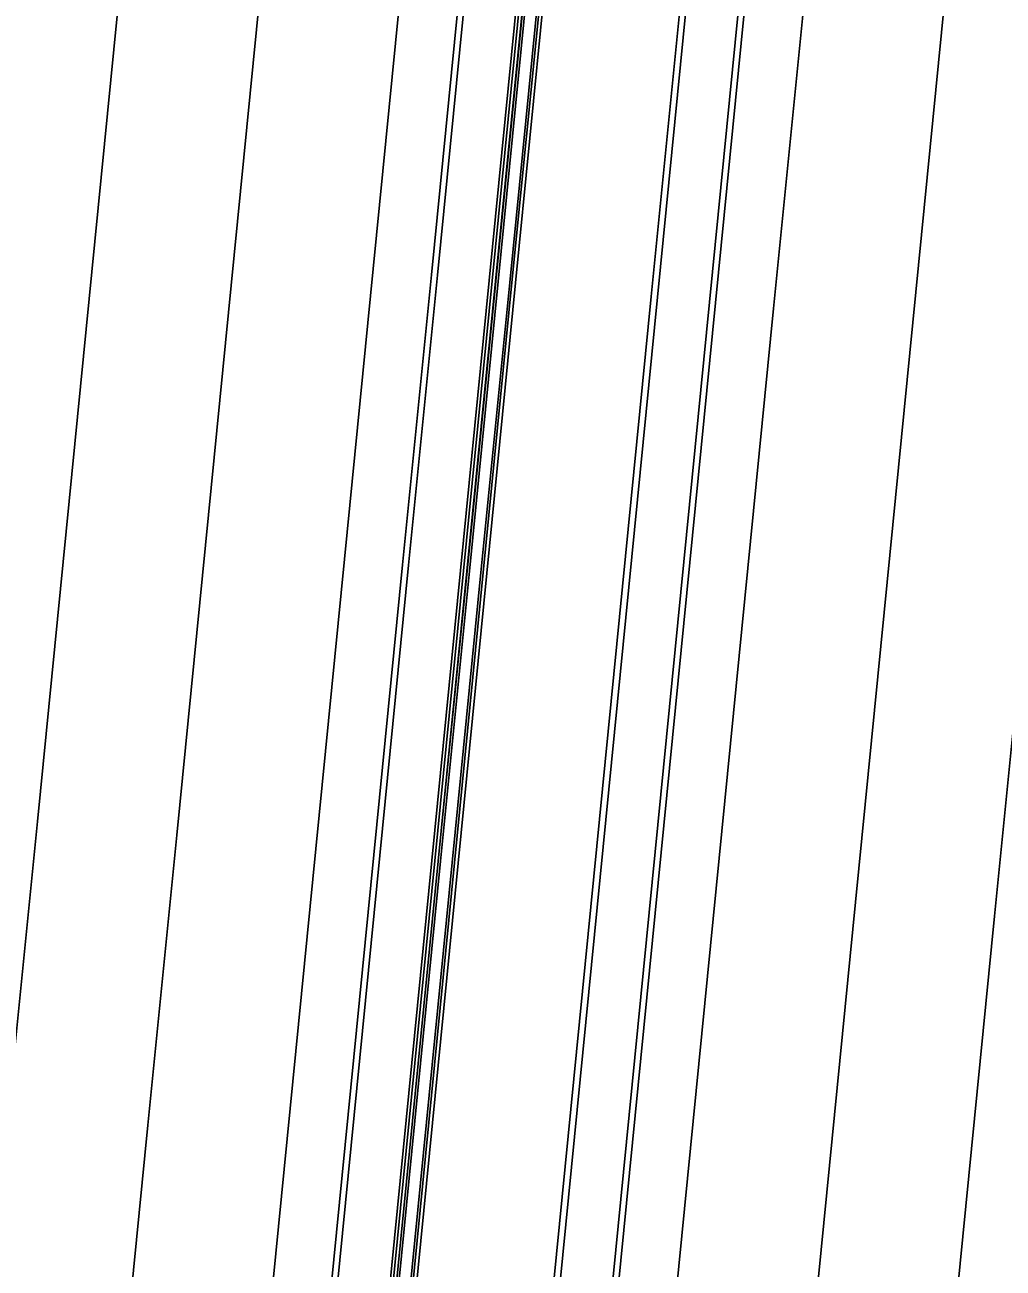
# Model space of a CAD drawing. Extents: x 1797478 to 1808916, y 246529 to 250952.
# Drawn here: x 1797698.1 to 1797782, y 247869.1 to 247975.8 of the extents above; entities that cross this region are included whole.
import ezdxf

# ---------------------------------------------------------------- set-up
doc = ezdxf.new("R2010")
doc.units = 0
for name, color, linetype in [('1', 7, 'Continuous'), ('DRAINAGE', 7, 'Continuous'), ('EDPV-LINE', 7, 'Continuous'), ('SHDR-UPAV', 7, 'Continuous')]:
    doc.layers.add(name, color=color, linetype=linetype)

msp = doc.modelspace()

# ---------------------------------------------------------------- linework, layer by layer
for points in [[(1797736.01, 247685.66), (1797737.69, 247702.63), (1797740.15, 247727.51), (1797742.61, 247752.39), (1797745.07, 247777.27), (1797747.53, 247802.14), (1797750, 247827.02), (1797752.46, 247851.9), (1797754.92, 247876.78), (1797757.38, 247901.66), (1797759.84, 247926.54), (1797762.3, 247951.42), (1797764.77, 247976.29), (1797767.15, 248000.42), (1797767.23, 248001.17), (1797769.69, 248026.05), (1797769.91, 248028.31), (1797772.15, 248050.93), (1797774.33, 248072.93)], [(1797736.01, 247685.66), (1797737.69, 247702.63), (1797740.15, 247727.51), (1797742.61, 247752.39), (1797745.07, 247777.27), (1797747.53, 247802.14), (1797750, 247827.02), (1797752.46, 247851.9), (1797754.92, 247876.78), (1797757.38, 247901.66), (1797759.84, 247926.54), (1797762.3, 247951.42), (1797764.77, 247976.29), (1797767.15, 248000.42), (1797767.23, 248001.17), (1797769.69, 248026.05), (1797769.91, 248028.31), (1797772.15, 248050.93), (1797774.33, 248072.93)], [(1797736.01, 247685.66), (1797737.69, 247702.63), (1797740.15, 247727.51), (1797742.61, 247752.39), (1797745.07, 247777.27), (1797747.53, 247802.14), (1797750, 247827.02), (1797752.46, 247851.9), (1797754.92, 247876.78), (1797757.38, 247901.66), (1797759.84, 247926.54), (1797762.3, 247951.42), (1797764.77, 247976.29), (1797767.15, 248000.42), (1797767.23, 248001.17), (1797769.69, 248026.05), (1797769.91, 248028.31), (1797772.15, 248050.93), (1797774.33, 248072.93)], [(1797736.01, 247685.66), (1797737.69, 247702.63), (1797740.15, 247727.51), (1797742.61, 247752.39), (1797745.07, 247777.27), (1797747.53, 247802.14), (1797750, 247827.02), (1797752.46, 247851.9), (1797754.92, 247876.78), (1797757.38, 247901.66), (1797759.84, 247926.54), (1797762.3, 247951.42), (1797764.77, 247976.29), (1797767.15, 248000.42), (1797767.23, 248001.17), (1797769.69, 248026.05), (1797769.91, 248028.31), (1797772.15, 248050.93), (1797774.33, 248072.93)], [(1797736.01, 247685.66), (1797737.69, 247702.63), (1797740.15, 247727.51), (1797742.61, 247752.39), (1797745.07, 247777.27), (1797747.53, 247802.14), (1797750, 247827.02), (1797752.46, 247851.9), (1797754.92, 247876.78), (1797757.38, 247901.66), (1797759.84, 247926.54), (1797762.3, 247951.42), (1797764.77, 247976.29), (1797767.15, 248000.42), (1797767.23, 248001.17), (1797769.69, 248026.05), (1797769.91, 248028.31), (1797772.15, 248050.93), (1797774.33, 248072.93)], [(1797747.95, 247684.48), (1797749.63, 247701.45), (1797752.09, 247726.33), (1797754.55, 247751.21), (1797757.01, 247776.08), (1797759.48, 247800.96), (1797761.94, 247825.84), (1797764.4, 247850.72), (1797766.86, 247875.6), (1797769.32, 247900.48), (1797771.78, 247925.35), (1797774.25, 247950.23), (1797776.71, 247975.11), (1797779.09, 247999.23), (1797779.17, 247999.99), (1797781.63, 248024.87), (1797781.85, 248027.13), (1797784.09, 248049.75), (1797786.27, 248071.75)], [(1797747.95, 247684.48), (1797749.63, 247701.45), (1797752.09, 247726.33), (1797754.55, 247751.21), (1797757.01, 247776.08), (1797759.48, 247800.96), (1797761.94, 247825.84), (1797764.4, 247850.72), (1797766.86, 247875.6), (1797769.32, 247900.48), (1797771.78, 247925.35), (1797774.25, 247950.23), (1797776.71, 247975.11), (1797779.09, 247999.23), (1797779.17, 247999.99), (1797781.63, 248024.87), (1797781.85, 248027.13), (1797784.09, 248049.75), (1797786.27, 248071.75)], [(1797747.95, 247684.48), (1797749.63, 247701.45), (1797752.09, 247726.33), (1797754.55, 247751.21), (1797757.01, 247776.08), (1797759.48, 247800.96), (1797761.94, 247825.84), (1797764.4, 247850.72), (1797766.86, 247875.6), (1797769.32, 247900.48), (1797771.78, 247925.35), (1797774.25, 247950.23), (1797776.71, 247975.11), (1797779.09, 247999.23), (1797779.17, 247999.99), (1797781.63, 248024.87), (1797781.85, 248027.13), (1797784.09, 248049.75), (1797786.27, 248071.75)], [(1797747.95, 247684.48), (1797749.63, 247701.45), (1797752.09, 247726.33), (1797754.55, 247751.21), (1797757.01, 247776.08), (1797759.48, 247800.96), (1797761.94, 247825.84), (1797764.4, 247850.72), (1797766.86, 247875.6), (1797769.32, 247900.48), (1797771.78, 247925.35), (1797774.25, 247950.23), (1797776.71, 247975.11), (1797779.09, 247999.23), (1797779.17, 247999.99), (1797781.63, 248024.87), (1797781.85, 248027.13), (1797784.09, 248049.75), (1797786.27, 248071.75)], [(1797759.89, 247683.3), (1797761.57, 247700.27), (1797764.03, 247725.15), (1797766.49, 247750.02), (1797768.96, 247774.9), (1797771.42, 247799.78), (1797773.88, 247824.66), (1797776.34, 247849.54), (1797778.8, 247874.42), (1797781.26, 247899.29), (1797783.73, 247924.17), (1797786.19, 247949.05), (1797788.65, 247973.93), (1797791.04, 247998.05), (1797791.11, 247998.81), (1797793.57, 248023.69), (1797793.8, 248025.95), (1797796.03, 248048.57), (1797798.21, 248070.57)], [(1797677.01, 247683.51), (1797677.79, 247691.42), (1797679.47, 247708.39), (1797681.93, 247733.27), (1797684.39, 247758.15), (1797686.86, 247783.03), (1797689.32, 247807.9), (1797691.78, 247832.78), (1797694.24, 247857.66), (1797696.7, 247882.54), (1797699.16, 247907.42), (1797701.63, 247932.3), (1797704.09, 247957.18), (1797706.55, 247982.05), (1797708.94, 248006.18), (1797709.01, 248006.93), (1797711.47, 248031.81), (1797711.7, 248034.07), (1797713.93, 248056.69)], [(1797688.95, 247682.33), (1797689.73, 247690.24), (1797691.41, 247707.21), (1797693.87, 247732.09), (1797696.34, 247756.97), (1797698.8, 247781.84), (1797701.26, 247806.72), (1797703.72, 247831.6), (1797706.18, 247856.48), (1797708.64, 247881.36), (1797711.11, 247906.24), (1797713.57, 247931.12), (1797716.03, 247955.99), (1797718.49, 247980.87), (1797720.88, 248004.99), (1797720.95, 248005.75), (1797723.41, 248030.63), (1797723.64, 248032.89), (1797725.88, 248055.51)], [(1797688.95, 247682.33), (1797689.73, 247690.24), (1797691.41, 247707.21), (1797693.87, 247732.09), (1797696.34, 247756.97), (1797698.8, 247781.84), (1797701.26, 247806.72), (1797703.72, 247831.6), (1797706.18, 247856.48), (1797708.64, 247881.36), (1797711.11, 247906.24), (1797713.57, 247931.12), (1797716.03, 247955.99), (1797718.49, 247980.87), (1797720.88, 248004.99), (1797720.95, 248005.75), (1797723.41, 248030.63), (1797723.64, 248032.89), (1797725.88, 248055.51)], [(1797688.95, 247682.33), (1797689.73, 247690.24), (1797691.41, 247707.21), (1797693.87, 247732.09), (1797696.34, 247756.97), (1797698.8, 247781.84), (1797701.26, 247806.72), (1797703.72, 247831.6), (1797706.18, 247856.48), (1797708.64, 247881.36), (1797711.11, 247906.24), (1797713.57, 247931.12), (1797716.03, 247955.99), (1797718.49, 247980.87), (1797720.88, 248004.99), (1797720.95, 248005.75), (1797723.41, 248030.63), (1797723.64, 248032.89), (1797725.88, 248055.51)], [(1797688.95, 247682.33), (1797689.73, 247690.24), (1797691.41, 247707.21), (1797693.87, 247732.09), (1797696.34, 247756.97), (1797698.8, 247781.84), (1797701.26, 247806.72), (1797703.72, 247831.6), (1797706.18, 247856.48), (1797708.64, 247881.36), (1797711.11, 247906.24), (1797713.57, 247931.12), (1797716.03, 247955.99), (1797718.49, 247980.87), (1797720.88, 248004.99), (1797720.95, 248005.75), (1797723.41, 248030.63), (1797723.64, 248032.89), (1797725.88, 248055.51)], [(1797700.89, 247681.15), (1797701.68, 247689.06), (1797703.35, 247706.03), (1797705.82, 247730.91), (1797708.28, 247755.78), (1797710.74, 247780.66), (1797713.2, 247805.54), (1797715.66, 247830.42), (1797718.12, 247855.3), (1797720.59, 247880.18), (1797723.05, 247905.06), (1797725.51, 247929.93), (1797727.97, 247954.81), (1797730.43, 247979.69), (1797732.82, 248003.81), (1797732.89, 248004.57), (1797735.36, 248029.45), (1797735.58, 248031.71), (1797737.82, 248054.33)], [(1797700.89, 247681.15), (1797701.68, 247689.06), (1797703.35, 247706.03), (1797705.82, 247730.91), (1797708.28, 247755.78), (1797710.74, 247780.66), (1797713.2, 247805.54), (1797715.66, 247830.42), (1797718.12, 247855.3), (1797720.59, 247880.18), (1797723.05, 247905.06), (1797725.51, 247929.93), (1797727.97, 247954.81), (1797730.43, 247979.69), (1797732.82, 248003.81), (1797732.89, 248004.57), (1797735.36, 248029.45), (1797735.58, 248031.71), (1797737.82, 248054.33)], [(1797700.89, 247681.15), (1797701.68, 247689.06), (1797703.35, 247706.03), (1797705.82, 247730.91), (1797708.28, 247755.78), (1797710.74, 247780.66), (1797713.2, 247805.54), (1797715.66, 247830.42), (1797718.12, 247855.3), (1797720.59, 247880.18), (1797723.05, 247905.06), (1797725.51, 247929.93), (1797727.97, 247954.81), (1797730.43, 247979.69), (1797732.82, 248003.81), (1797732.89, 248004.57), (1797735.36, 248029.45), (1797735.58, 248031.71), (1797737.82, 248054.33)], [(1797700.89, 247681.15), (1797701.68, 247689.06), (1797703.35, 247706.03), (1797705.82, 247730.91), (1797708.28, 247755.78), (1797710.74, 247780.66), (1797713.2, 247805.54), (1797715.66, 247830.42), (1797718.12, 247855.3), (1797720.59, 247880.18), (1797723.05, 247905.06), (1797725.51, 247929.93), (1797727.97, 247954.81), (1797730.43, 247979.69), (1797732.82, 248003.81), (1797732.89, 248004.57), (1797735.36, 248029.45), (1797735.58, 248031.71), (1797737.82, 248054.33)], [(1797705.87, 247680.66), (1797706.65, 247688.57), (1797708.33, 247705.53), (1797710.79, 247730.41), (1797713.25, 247755.29), (1797715.72, 247780.17), (1797718.18, 247805.05), (1797720.64, 247829.93), (1797723.1, 247854.81), (1797725.56, 247879.68), (1797728.02, 247904.56), (1797730.49, 247929.44), (1797732.95, 247954.32), (1797735.41, 247979.2), (1797737.8, 248003.32), (1797737.87, 248004.08), (1797740.33, 248028.96), (1797740.56, 248031.22), (1797742.79, 248053.83)], [(1797706.39, 247680.6), (1797707.17, 247688.52), (1797708.85, 247705.48), (1797711.31, 247730.36), (1797713.77, 247755.24), (1797716.23, 247780.12), (1797718.7, 247805), (1797721.16, 247829.88), (1797723.62, 247854.75), (1797726.08, 247879.63), (1797728.54, 247904.51), (1797731, 247929.39), (1797733.47, 247954.27), (1797735.93, 247979.15), (1797738.31, 248003.27), (1797738.39, 248004.03), (1797740.85, 248028.9), (1797741.07, 248031.16), (1797743.31, 248053.78)], [(1797711.09, 247680.14), (1797711.88, 247688.05), (1797713.56, 247705.02), (1797716.02, 247729.9), (1797718.48, 247754.77), (1797720.94, 247779.65), (1797723.4, 247804.53), (1797725.86, 247829.41), (1797728.33, 247854.29), (1797730.79, 247879.17), (1797733.25, 247904.05), (1797735.71, 247928.92), (1797738.17, 247953.8), (1797740.63, 247978.68), (1797743.02, 248002.8), (1797743.1, 248003.56), (1797745.56, 248028.44), (1797745.78, 248030.7), (1797748.02, 248053.32)], [(1797711.38, 247680.11), (1797712.17, 247688.02), (1797713.85, 247704.99), (1797716.31, 247729.87), (1797718.77, 247754.75), (1797721.23, 247779.62), (1797723.69, 247804.5), (1797726.15, 247829.38), (1797728.62, 247854.26), (1797731.08, 247879.14), (1797733.54, 247904.02), (1797736, 247928.9), (1797738.46, 247953.77), (1797740.92, 247978.65), (1797743.31, 248002.77), (1797743.39, 248003.53), (1797745.85, 248028.41), (1797746.07, 248030.67), (1797748.31, 248053.29)], [(1797711.39, 247680.11), (1797712.18, 247688.02), (1797713.85, 247704.99), (1797716.32, 247729.87), (1797718.78, 247754.75), (1797721.24, 247779.62), (1797723.7, 247804.5), (1797726.16, 247829.38), (1797728.62, 247854.26), (1797731.09, 247879.14), (1797733.55, 247904.02), (1797736.01, 247928.89), (1797738.47, 247953.77), (1797740.93, 247978.65), (1797743.32, 248002.77), (1797743.39, 248003.53), (1797745.86, 248028.41), (1797746.08, 248030.67), (1797748.32, 248053.29)], [(1797711.59, 247680.09), (1797712.37, 247688), (1797714.05, 247704.97), (1797716.52, 247729.85), (1797718.98, 247754.73), (1797721.44, 247779.6), (1797723.9, 247804.48), (1797726.36, 247829.36), (1797728.82, 247854.24), (1797731.29, 247879.12), (1797733.75, 247904), (1797736.21, 247928.88), (1797738.67, 247953.75), (1797741.13, 247978.63), (1797743.52, 248002.75), (1797743.59, 248003.51), (1797746.06, 248028.39), (1797746.28, 248030.65), (1797748.52, 248053.27)], [(1797712.59, 247679.99), (1797713.37, 247687.9), (1797715.05, 247704.87), (1797717.51, 247729.75), (1797719.97, 247754.63), (1797722.43, 247779.51), (1797724.9, 247804.38), (1797727.36, 247829.26), (1797729.82, 247854.14), (1797732.28, 247879.02), (1797734.74, 247903.9), (1797737.2, 247928.78), (1797739.67, 247953.66), (1797742.13, 247978.53), (1797744.51, 248002.66), (1797744.59, 248003.41), (1797747.05, 248028.29), (1797747.27, 248030.55), (1797749.51, 248053.17)], [(1797712.79, 247679.97), (1797713.57, 247687.88), (1797715.25, 247704.85), (1797717.71, 247729.73), (1797720.17, 247754.61), (1797722.63, 247779.49), (1797725.09, 247804.36), (1797727.56, 247829.24), (1797730.02, 247854.12), (1797732.48, 247879), (1797734.94, 247903.88), (1797737.4, 247928.76), (1797739.86, 247953.64), (1797742.33, 247978.51), (1797744.71, 248002.64), (1797744.79, 248003.39), (1797747.25, 248028.27), (1797747.47, 248030.53), (1797749.71, 248053.15)], [(1797713.08, 247679.94), (1797713.87, 247687.85), (1797715.55, 247704.82), (1797718.01, 247729.7), (1797720.47, 247754.58), (1797722.93, 247779.46), (1797725.39, 247804.33), (1797727.85, 247829.21), (1797730.32, 247854.09), (1797732.78, 247878.97), (1797735.24, 247903.85), (1797737.7, 247928.73), (1797740.16, 247953.61), (1797742.62, 247978.48), (1797745.01, 248002.61), (1797745.09, 248003.36), (1797747.55, 248028.24), (1797747.77, 248030.5), (1797750.01, 248053.12)], [(1797725.52, 247686.7), (1797727.2, 247703.67), (1797729.66, 247728.55), (1797732.12, 247753.42), (1797734.58, 247778.3), (1797737.04, 247803.18), (1797739.51, 247828.06), (1797741.97, 247852.94), (1797744.43, 247877.82), (1797746.89, 247902.7), (1797749.35, 247927.57), (1797751.81, 247952.45), (1797754.28, 247977.33), (1797756.66, 248001.45), (1797756.74, 248002.21), (1797759.2, 248027.09), (1797759.42, 248029.35), (1797761.66, 248051.97)], [(1797730.51, 247686.21), (1797732.19, 247703.17), (1797734.65, 247728.05), (1797737.12, 247752.93), (1797739.58, 247777.81), (1797742.04, 247802.69), (1797744.5, 247827.57), (1797746.96, 247852.44), (1797749.42, 247877.32), (1797751.89, 247902.2), (1797754.35, 247927.08), (1797756.81, 247951.96), (1797759.27, 247976.84), (1797761.66, 248000.96), (1797761.73, 248001.72), (1797764.19, 248026.59), (1797764.42, 248028.85), (1797766.66, 248051.47)], [(1797731.03, 247686.16), (1797732.71, 247703.12), (1797735.17, 247728), (1797737.63, 247752.88), (1797740.1, 247777.76), (1797742.56, 247802.64), (1797745.02, 247827.51), (1797747.48, 247852.39), (1797749.94, 247877.27), (1797752.4, 247902.15), (1797754.87, 247927.03), (1797757.33, 247951.91), (1797759.79, 247976.79), (1797762.18, 248000.91), (1797762.25, 248001.66), (1797764.71, 248026.54), (1797764.94, 248028.8), (1797767.17, 248051.42)], [(1797759.89, 247683.3), (1797761.57, 247700.27), (1797764.03, 247725.15), (1797766.49, 247750.02), (1797768.96, 247774.9), (1797771.42, 247799.78), (1797773.88, 247824.66), (1797776.34, 247849.54), (1797778.8, 247874.42), (1797781.26, 247899.29), (1797783.73, 247924.17), (1797786.19, 247949.05), (1797788.65, 247973.93)]]:
    msp.add_lwpolyline(points)
at = {"layer": '1'}
for points in [[(1797747.95, 247684.48), (1797749.63, 247701.45), (1797752.09, 247726.33), (1797754.55, 247751.21), (1797757.01, 247776.08), (1797759.48, 247800.96), (1797761.94, 247825.84), (1797764.4, 247850.72), (1797766.86, 247875.6), (1797769.32, 247900.48), (1797771.78, 247925.35), (1797774.25, 247950.23), (1797776.71, 247975.11), (1797779.09, 247999.23), (1797779.17, 247999.99), (1797781.63, 248024.87), (1797781.85, 248027.13), (1797784.09, 248049.75), (1797786.27, 248071.75)], [(1797688.95, 247682.33), (1797689.73, 247690.24), (1797691.41, 247707.21), (1797693.87, 247732.09), (1797696.34, 247756.97), (1797698.8, 247781.84), (1797701.26, 247806.72), (1797703.72, 247831.6), (1797706.18, 247856.48), (1797708.64, 247881.36), (1797711.11, 247906.24), (1797713.57, 247931.12), (1797716.03, 247955.99), (1797718.49, 247980.87), (1797720.88, 248004.99), (1797720.95, 248005.75), (1797723.41, 248030.63), (1797723.64, 248032.89), (1797725.88, 248055.51)]]:
    msp.add_lwpolyline(points, dxfattribs=at)
at = {"layer": 'DRAINAGE'}
for points in [[(1797711.09, 247680.14), (1797711.88, 247688.05), (1797713.56, 247705.02), (1797716.02, 247729.9), (1797718.48, 247754.77), (1797720.94, 247779.65), (1797723.4, 247804.53), (1797725.86, 247829.41), (1797728.33, 247854.29), (1797730.79, 247879.17), (1797733.25, 247904.05), (1797735.71, 247928.92), (1797738.17, 247953.8), (1797740.63, 247978.68), (1797743.02, 248002.8), (1797743.1, 248003.56), (1797745.56, 248028.44), (1797745.78, 248030.7), (1797748.02, 248053.32)], [(1797713.08, 247679.94), (1797713.87, 247687.85), (1797715.55, 247704.82), (1797718.01, 247729.7), (1797720.47, 247754.58), (1797722.93, 247779.46), (1797725.39, 247804.33), (1797727.85, 247829.21), (1797730.32, 247854.09), (1797732.78, 247878.97), (1797735.24, 247903.85), (1797737.7, 247928.73), (1797740.16, 247953.61), (1797742.62, 247978.48), (1797745.01, 248002.61), (1797745.09, 248003.36), (1797747.55, 248028.24), (1797747.77, 248030.5), (1797750.01, 248053.12)]]:
    msp.add_lwpolyline(points, dxfattribs=at)
at = {"layer": 'EDPV-LINE'}
for points in [[(1797736.01, 247685.66), (1797737.69, 247702.63), (1797740.15, 247727.51), (1797742.61, 247752.39), (1797745.07, 247777.27), (1797747.53, 247802.14), (1797750, 247827.02), (1797752.46, 247851.9), (1797754.92, 247876.78), (1797757.38, 247901.66), (1797759.84, 247926.54), (1797762.3, 247951.42), (1797764.77, 247976.29), (1797767.15, 248000.42), (1797767.23, 248001.17), (1797769.69, 248026.05), (1797769.91, 248028.31), (1797772.15, 248050.93), (1797774.33, 248072.93)], [(1797700.89, 247681.15), (1797701.68, 247689.06), (1797703.35, 247706.03), (1797705.82, 247730.91), (1797708.28, 247755.78), (1797710.74, 247780.66), (1797713.2, 247805.54), (1797715.66, 247830.42), (1797718.12, 247855.3), (1797720.59, 247880.18), (1797723.05, 247905.06), (1797725.51, 247929.93), (1797727.97, 247954.81), (1797730.43, 247979.69), (1797732.82, 248003.81), (1797732.89, 248004.57), (1797735.36, 248029.45), (1797735.58, 248031.71), (1797737.82, 248054.33)], [(1797700.89, 247681.15), (1797701.68, 247689.06), (1797703.35, 247706.03), (1797705.82, 247730.91), (1797708.28, 247755.78), (1797710.74, 247780.66), (1797713.2, 247805.54), (1797715.66, 247830.42), (1797718.12, 247855.3), (1797720.59, 247880.18), (1797723.05, 247905.06), (1797725.51, 247929.93), (1797727.97, 247954.81), (1797730.43, 247979.69), (1797732.82, 248003.81), (1797732.89, 248004.57), (1797735.36, 248029.45), (1797735.58, 248031.71), (1797737.82, 248054.33)], [(1797711.09, 247680.14), (1797711.88, 247688.05), (1797713.56, 247705.02), (1797716.02, 247729.9), (1797718.48, 247754.77), (1797720.94, 247779.65), (1797723.4, 247804.53), (1797725.86, 247829.41), (1797728.33, 247854.29), (1797730.79, 247879.17), (1797733.25, 247904.05), (1797735.71, 247928.92), (1797738.17, 247953.8), (1797740.63, 247978.68), (1797743.02, 248002.8), (1797743.1, 248003.56), (1797745.56, 248028.44), (1797745.78, 248030.7), (1797748.02, 248053.32)], [(1797713.08, 247679.94), (1797713.87, 247687.85), (1797715.55, 247704.82), (1797718.01, 247729.7), (1797720.47, 247754.58), (1797722.93, 247779.46), (1797725.39, 247804.33), (1797727.85, 247829.21), (1797730.32, 247854.09), (1797732.78, 247878.97), (1797735.24, 247903.85), (1797737.7, 247928.73), (1797740.16, 247953.61), (1797742.62, 247978.48), (1797745.01, 248002.61), (1797745.09, 248003.36), (1797747.55, 248028.24), (1797747.77, 248030.5), (1797750.01, 248053.12)]]:
    msp.add_lwpolyline(points, dxfattribs=at)
at = {"layer": 'SHDR-UPAV'}
for points in [[(1797710.84, 247680.16), (1797711.63, 247688.08), (1797713.31, 247705.04), (1797715.77, 247729.92), (1797718.23, 247754.8), (1797720.69, 247779.68), (1797723.15, 247804.56), (1797725.61, 247829.43), (1797728.08, 247854.31), (1797730.54, 247879.19), (1797733, 247904.07), (1797735.46, 247928.95), (1797737.92, 247953.83), (1797740.38, 247978.71), (1797742.77, 248002.83), (1797742.85, 248003.58), (1797745.31, 248028.46), (1797745.53, 248030.72), (1797747.77, 248053.34)], [(1797710.84, 247680.16), (1797711.63, 247688.08), (1797713.31, 247705.04), (1797715.77, 247729.92), (1797718.23, 247754.8), (1797720.69, 247779.68), (1797723.15, 247804.56), (1797725.61, 247829.43), (1797728.08, 247854.31), (1797730.54, 247879.19), (1797733, 247904.07), (1797735.46, 247928.95), (1797737.92, 247953.83), (1797740.38, 247978.71), (1797742.77, 248002.83), (1797742.85, 248003.58), (1797745.31, 248028.46), (1797745.53, 248030.72), (1797747.77, 248053.34)], [(1797726.06, 247686.65), (1797727.74, 247703.61), (1797730.2, 247728.49), (1797732.66, 247753.37), (1797735.12, 247778.25), (1797737.58, 247803.13), (1797740.04, 247828.01), (1797742.51, 247852.89), (1797744.97, 247877.76), (1797747.43, 247902.64), (1797749.89, 247927.52), (1797752.35, 247952.4), (1797754.81, 247977.28), (1797757.2, 248001.4), (1797757.28, 248002.16), (1797759.74, 248027.04), (1797759.96, 248029.3), (1797762.2, 248051.91)], [(1797726.06, 247686.65), (1797727.74, 247703.61), (1797730.2, 247728.49), (1797732.66, 247753.37), (1797735.12, 247778.25), (1797737.58, 247803.13), (1797740.04, 247828.01), (1797742.51, 247852.89), (1797744.97, 247877.76), (1797747.43, 247902.64), (1797749.89, 247927.52), (1797752.35, 247952.4), (1797754.81, 247977.28), (1797757.2, 248001.4), (1797757.28, 248002.16), (1797759.74, 248027.04), (1797759.96, 248029.3), (1797762.2, 248051.91)]]:
    msp.add_lwpolyline(points, dxfattribs=at)

doc.saveas('drawing.dxf')
